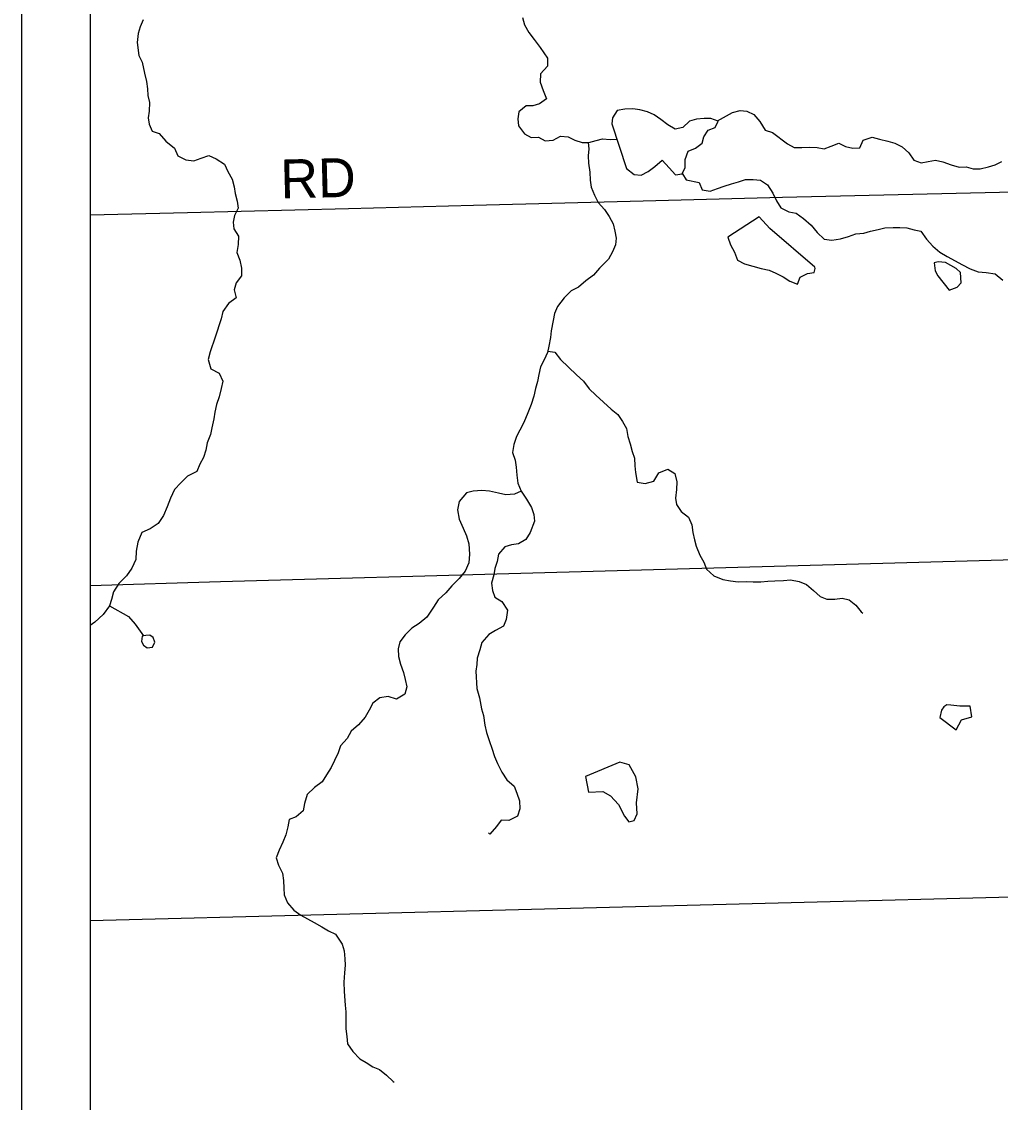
# Model space of a CAD drawing. Extents: x 0 to 34, y 0 to 22.
# Drawn here: x 3.344 to 4.771, y 17.033 to 18.608 of the extents above; entities that cross this region are included whole.
import ezdxf

# ---------------------------------------------------------------- set-up
doc = ezdxf.new("R2010")
doc.units = 0
for name, color, linetype in [('GM_X_Corporation', 7, 'Continuous'), ('GM_X_County_Road', 7, 'Continuous'), ('GM_X_County_Road_Text', 7, 'Continuous'), ('GM_X_Minor_Lake', 7, 'Continuous'), ('GM_X_Minor_River', 7, 'Continuous'), ('GM_X_Township_Road', 7, 'Continuous'), ('SH_Data', 7, 'Continuous')]:
    doc.layers.add(name, color=color, linetype=linetype)

msp = doc.modelspace()

# ---------------------------------------------------------------- linework, layer by layer
at = {"layer": 'GM_X_Corporation'}
msp.add_lwpolyline([(7.0169, 18.7868), (5.8701, 18.7643), (5.4919, 18.7569), (4.784, 18.7437), (3.4438, 18.7173), (3.4438, 13.5923), (3.5133, 13.5939), (4.9278, 13.619), (5.5741, 13.6306), (5.8662, 13.6357), (7.1049, 13.6572)], dxfattribs=at)
at = {"layer": 'GM_X_County_Road'}
for points in [[(3.4438, 18.3266), (3.5856, 18.3301), (3.8207, 18.3359), (4.003, 18.3408), (4.2501, 18.3469), (4.4534, 18.3521), (4.8125, 18.3605)], [(4.8283, 17.8248), (4.0896, 17.8044), (3.6337, 17.7914), (3.4438, 17.7857)]]:
    msp.add_lwpolyline(points, dxfattribs=at)
at = {"layer": 'GM_X_Minor_Lake'}
msp.add_line((4.1661, 17.5077), (4.1708, 17.4849), dxfattribs=at)
for points in [[(4.2259, 18.3942), (4.2373, 18.3855), (4.2472, 18.3845), (4.2575, 18.3895), (4.2673, 18.3968), (4.2779, 18.406), (4.2882, 18.3951), (4.2974, 18.3849), (4.3073, 18.3861), (4.3118, 18.3956), (4.3117, 18.407), (4.3158, 18.4192), (4.3268, 18.4239), (4.3366, 18.4308), (4.3388, 18.4403), (4.3452, 18.4499), (4.3554, 18.4538), (4.3595, 18.4633), (4.3488, 18.467), (4.3393, 18.4669), (4.3279, 18.4661), (4.318, 18.463), (4.3082, 18.4538), (4.2968, 18.4514), (4.2861, 18.4578), (4.2762, 18.4653), (4.2662, 18.4721), (4.2567, 18.4769), (4.2456, 18.4795), (4.2353, 18.4813), (4.2236, 18.4805), (4.2125, 18.4785), (4.2054, 18.4678), (4.2046, 18.4592)], [(4.2046, 18.4592), (4.2259, 18.3942)], [(4.501, 18.2481), (4.5006, 18.2505), (4.4351, 18.3066), (4.4197, 18.3235), (4.3736, 18.2939)], [(4.3736, 18.2939), (4.3775, 18.2829), (4.3833, 18.2719), (4.3879, 18.2606), (4.3983, 18.2549), (4.4105, 18.2516), (4.4223, 18.2483), (4.4341, 18.2457), (4.4436, 18.2413), (4.4547, 18.2364), (4.4643, 18.23), (4.4754, 18.2255), (4.4794, 18.2358), (4.49, 18.2409), (4.4999, 18.2425), (4.501, 18.2481)], [(4.6964, 18.2167), (4.7082, 18.221), (4.7142, 18.2275), (4.7133, 18.2423), (4.7068, 18.2483), (4.6911, 18.2573), (4.6808, 18.258), (4.6748, 18.2564), (4.676, 18.2447), (4.6799, 18.2375)], [(4.6799, 18.2375), (4.6964, 18.2167)], [(3.5196, 17.7123), (3.5189, 17.7047), (3.5216, 17.699), (3.5269, 17.6952), (3.5349, 17.6964), (3.5383, 17.7037), (3.5356, 17.7105), (3.5306, 17.7139), (3.5249, 17.7135)], [(3.5249, 17.7135), (3.5196, 17.7123)], [(4.7273, 17.6103), (4.7121, 17.6105), (4.6991, 17.612), (4.6931, 17.6123), (4.6889, 17.6092), (4.6855, 17.6046), (4.683, 17.594), (4.7067, 17.5759), (4.7146, 17.5904), (4.7297, 17.5947)], [(4.7297, 17.5947), (4.7273, 17.6103)], [(4.1708, 17.4849), (4.1917, 17.4858), (4.2028, 17.4798), (4.2144, 17.467), (4.2233, 17.45), (4.2294, 17.4417), (4.237, 17.4436), (4.2415, 17.4535), (4.2406, 17.4695), (4.2431, 17.49), (4.2395, 17.5071), (4.2298, 17.5249), (4.2161, 17.5286), (4.1661, 17.5077)]]:
    msp.add_lwpolyline(points, dxfattribs=at)
at = {"layer": 'GM_X_Minor_River'}
for points in [[(3.521, 18.6108), (3.5169, 18.6006), (3.514, 18.591), (3.5122, 18.5777), (3.5147, 18.5587), (3.5197, 18.5489), (3.5229, 18.5329), (3.526, 18.5208), (3.5276, 18.5102), (3.5281, 18.5007), (3.5301, 18.4904), (3.5298, 18.4775), (3.5284, 18.468), (3.53, 18.4585), (3.5343, 18.4483), (3.5442, 18.4453), (3.5542, 18.434), (3.5668, 18.4235), (3.5719, 18.4125), (3.5833, 18.4065), (3.5948, 18.4051), (3.6058, 18.4093), (3.6168, 18.4128), (3.6274, 18.4084), (3.6397, 18.4005), (3.6447, 18.3895), (3.6509, 18.3785), (3.6537, 18.3675), (3.6553, 18.3576), (3.6581, 18.3463), (3.6597, 18.3364), (3.6544, 18.3257), (3.6522, 18.3158), (3.6535, 18.3063), (3.66, 18.2954), (3.6598, 18.2832), (3.6576, 18.2718), (3.6622, 18.2604), (3.6643, 18.249), (3.6644, 18.2376), (3.6565, 18.2273), (3.6539, 18.2174), (3.6567, 18.2056), (3.6457, 18.1975), (3.6374, 18.1857), (3.6349, 18.175), (3.626, 18.1484), (3.6189, 18.1266), (3.616, 18.1156), (3.6199, 18.1023), (3.6318, 18.0956), (3.6372, 18.0842), (3.635, 18.0736), (3.6321, 18.0614), (3.628, 18.0499), (3.6254, 18.0389), (3.6244, 18.0294), (3.6211, 18.016), (3.6193, 18.0065), (3.6144, 17.9943), (3.6126, 17.9837), (3.6093, 17.9726), (3.6037, 17.9631), (3.5992, 17.9524), (3.5856, 17.9454), (3.5758, 17.9359), (3.5667, 17.9263), (3.5611, 17.9133), (3.5559, 17.9011), (3.5507, 17.8881), (3.5432, 17.8767), (3.5315, 17.869), (3.5194, 17.8636), (3.5134, 17.8494), (3.5109, 17.8365), (3.5106, 17.8243), (3.5046, 17.8114), (3.4967, 17.8003), (3.4854, 17.7892), (3.4779, 17.7769), (3.475, 17.7659), (3.472, 17.7564), (3.4626, 17.7441), (3.4505, 17.733), (3.4438, 17.7278)], [(4.0744, 18.6142), (4.0775, 18.6036), (4.0834, 18.5922), (4.0914, 18.582), (4.1003, 18.5703), (4.1107, 18.5548), (4.1108, 18.5434), (4.1006, 18.5323), (4.1, 18.5201), (4.1046, 18.5076), (4.1093, 18.4955), (4.0991, 18.4882), (4.0893, 18.4854), (4.0797, 18.4854), (4.0688, 18.4765), (4.0677, 18.4666), (4.0686, 18.4564), (4.0774, 18.4447), (4.087, 18.4394), (4.0977, 18.4399), (4.1072, 18.4343), (4.119, 18.4355), (4.13, 18.4413), (4.141, 18.4403), (4.1509, 18.4354), (4.1612, 18.4321), (4.1711, 18.4321), (4.1818, 18.4349), (4.1912, 18.4372), (4.2023, 18.4362), (4.2118, 18.437), (4.2118, 18.4371)], [(4.3588, 18.4636), (4.3807, 18.4756), (4.3917, 18.4788), (4.4016, 18.4777), (4.4119, 18.4729), (4.4207, 18.4627), (4.4281, 18.4502), (4.4388, 18.4465), (4.461, 18.4299), (4.4705, 18.4247), (4.4819, 18.4248), (4.4933, 18.4252), (4.504, 18.4246), (4.5143, 18.4228), (4.5245, 18.4266), (4.5359, 18.4309), (4.5454, 18.426), (4.5561, 18.4239), (4.5664, 18.4243), (4.5712, 18.4354), (4.5845, 18.4397), (4.5948, 18.4367), (4.607, 18.4338), (4.6173, 18.4308), (4.628, 18.4256), (4.6379, 18.4169), (4.6453, 18.406), (4.656, 18.4022), (4.6662, 18.4042), (4.6765, 18.4062), (4.6875, 18.4036), (4.6993, 18.3992), (4.7112, 18.3962), (4.7214, 18.3963), (4.7317, 18.3937), (4.7416, 18.3934), (4.7541, 18.3966), (4.7636, 18.3993), (4.7735, 18.4043)], [(4.17, 18.4321), (4.1712, 18.4226), (4.1702, 18.4127), (4.1706, 18.4021), (4.1727, 18.3888), (4.1731, 18.377), (4.1744, 18.3668), (4.1794, 18.3554), (4.1848, 18.3444), (4.1937, 18.3343), (4.2006, 18.324), (4.2068, 18.3135), (4.2088, 18.3028), (4.2108, 18.2926), (4.2101, 18.2827), (4.2056, 18.2728), (4.1997, 18.2617), (4.1868, 18.2487), (4.1778, 18.2387), (4.1669, 18.2303), (4.1559, 18.2211), (4.1453, 18.2156), (4.1351, 18.2057), (4.1253, 18.1931), (4.1209, 18.1828), (4.1191, 18.1725), (4.1162, 18.1573), (4.1151, 18.1477), (4.1126, 18.1352), (4.1107, 18.1257), (4.1059, 18.1154), (4.1007, 18.1051), (4.0981, 18.0936), (4.0963, 18.0837), (4.0933, 18.0734), (4.0908, 18.062), (4.0871, 18.0502), (4.0822, 18.038), (4.0763, 18.0239), (4.0703, 18.0128), (4.0654, 18.0033), (4.0617, 17.9918), (4.0599, 17.9801), (4.0635, 17.9691), (4.0651, 17.9588), (4.0663, 17.947), (4.0676, 17.9353), (4.0726, 17.9235), (4.0803, 17.9122), (4.0873, 17.8997), (4.0908, 17.8895), (4.092, 17.88), (4.0857, 17.8636), (4.0793, 17.8533), (4.0687, 17.8471), (4.0581, 17.8455), (4.0486, 17.8427), (4.0392, 17.832), (4.0374, 17.821), (4.0341, 17.8111), (4.0326, 17.8016), (4.0293, 17.7894), (4.0305, 17.7791), (4.034, 17.7693), (4.0444, 17.7629), (4.0525, 17.7504), (4.0503, 17.7367), (4.0466, 17.7268), (4.0352, 17.7206), (4.025, 17.7148), (4.0152, 17.703), (4.0123, 17.6923), (4.0082, 17.6805), (4.0075, 17.671), (4.0061, 17.6611), (4.0078, 17.636), (4.0114, 17.6224), (4.0146, 17.6064), (4.0177, 17.5969), (4.0194, 17.5825), (4.0217, 17.5719), (4.026, 17.559), (4.0295, 17.5491), (4.0334, 17.537), (4.0377, 17.5268), (4.0443, 17.5139), (4.0516, 17.5029), (4.062, 17.4939), (4.0663, 17.4833), (4.0702, 17.4723), (4.0703, 17.4609), (4.0669, 17.4502), (4.0544, 17.4437), (4.0434, 17.4443), (4.0366, 17.4348), (4.0268, 17.4237), (4.0249, 17.4256)], [(4.3075, 18.3865), (4.3131, 18.3774), (4.3322, 18.3738), (4.3364, 18.3628), (4.3479, 18.361), (4.3585, 18.3649), (4.3687, 18.3684), (4.379, 18.3715), (4.3896, 18.3746), (4.3998, 18.3781), (4.4108, 18.3782), (4.4215, 18.3771), (4.4318, 18.3704), (4.4392, 18.3583), (4.4446, 18.3469), (4.4512, 18.3367), (4.4626, 18.3307), (4.4737, 18.3289), (4.4844, 18.3214), (4.4955, 18.3116), (4.5043, 18.301), (4.5143, 18.2912), (4.5254, 18.2898), (4.5379, 18.2918), (4.55, 18.295), (4.5607, 18.2988), (4.5721, 18.2997), (4.5819, 18.3028), (4.5933, 18.3052), (4.6028, 18.3075), (4.615, 18.308), (4.6245, 18.3081), (4.6347, 18.3074), (4.6458, 18.3049), (4.6553, 18.3026), (4.6634, 18.2909), (4.673, 18.2811), (4.683, 18.2721), (4.6937, 18.2657), (4.7052, 18.2597), (4.7151, 18.2541), (4.7273, 18.2477), (4.7388, 18.2433), (4.7506, 18.2426), (4.7635, 18.2404), (4.775, 18.2314)], [(4.1112, 18.1279), (4.1214, 18.1265), (4.1298, 18.1159), (4.1529, 18.0933), (4.1632, 18.0839), (4.1717, 18.0729), (4.1813, 18.0635), (4.2035, 18.0432), (4.2135, 18.0353), (4.2204, 18.0254), (4.2258, 18.0152), (4.2282, 18.0035), (4.2314, 17.9928), (4.2345, 17.9815), (4.2376, 17.9716), (4.2381, 17.9606), (4.2393, 17.9507), (4.2417, 17.937), (4.2532, 17.9349), (4.2657, 17.9384), (4.2732, 17.9506), (4.2861, 17.956), (4.2964, 17.9493), (4.2995, 17.9375), (4.2989, 17.9261), (4.2975, 17.9136), (4.2991, 17.9041), (4.3056, 17.8942), (4.3164, 17.8856), (4.3214, 17.8746), (4.3226, 17.8636), (4.325, 17.853), (4.3278, 17.8435), (4.3332, 17.8306), (4.3386, 17.82), (4.3429, 17.8098), (4.3533, 17.8004), (4.3666, 17.7951), (4.3777, 17.7929), (4.3887, 17.7915), (4.4013, 17.792), (4.4108, 17.7917), (4.4218, 17.7918), (4.4321, 17.7926), (4.4423, 17.7931), (4.4549, 17.7936), (4.4651, 17.7944), (4.4777, 17.7919), (4.4884, 17.7878), (4.4987, 17.7787), (4.5087, 17.7704), (4.5182, 17.7663), (4.5297, 17.7661), (4.5407, 17.7677), (4.551, 17.7651), (4.5605, 17.7576), (4.5682, 17.7477), (4.5705, 17.7459)], [(4.0726, 17.9235), (4.0628, 17.9193), (4.0502, 17.9184), (4.0392, 17.9206), (4.0262, 17.9239), (4.0152, 17.9246), (4.0026, 17.9237), (3.9928, 17.9214), (3.9818, 17.9087), (3.9797, 17.8965), (3.9821, 17.8829), (3.9879, 17.8696), (3.9926, 17.8586), (3.9961, 17.8469), (3.997, 17.8321), (3.9959, 17.8191), (3.9907, 17.8073), (3.9821, 17.7966), (3.9715, 17.7855), (3.9625, 17.7755), (3.9515, 17.7652), (3.9444, 17.7545), (3.935, 17.7403), (3.9237, 17.7307), (3.9127, 17.7238), (3.9033, 17.7142), (3.8954, 17.7043), (3.8932, 17.694), (3.8937, 17.6826), (3.8965, 17.6716), (3.9008, 17.6595), (3.9031, 17.6492), (3.9055, 17.6386), (3.9029, 17.6276), (3.8908, 17.6206), (3.8786, 17.6243), (3.8665, 17.6227), (3.8563, 17.6146), (3.8507, 17.6047), (3.8447, 17.5944), (3.8353, 17.5833), (3.8247, 17.5741), (3.8187, 17.5634), (3.8089, 17.5523), (3.8056, 17.5424), (3.8, 17.5309), (3.7955, 17.521), (3.7887, 17.5103), (3.7824, 17.5), (3.771, 17.4916), (3.7601, 17.4816), (3.7564, 17.4682), (3.7546, 17.4576), (3.7444, 17.4488), (3.7342, 17.4449), (3.732, 17.4342), (3.7294, 17.4228), (3.7246, 17.4121), (3.7194, 17.4003), (3.7153, 17.3892), (3.7184, 17.3786), (3.7242, 17.3669), (3.7258, 17.3562), (3.7263, 17.3452), (3.7268, 17.3354), (3.7314, 17.3236), (3.7407, 17.313), (3.751, 17.3055), (3.7609, 17.3003), (3.7705, 17.295), (3.7816, 17.2887), (3.7915, 17.283), (3.8018, 17.2782), (3.8115, 17.2634), (3.8142, 17.2539), (3.8151, 17.2422), (3.8155, 17.2327), (3.8145, 17.2216), (3.8139, 17.2079), (3.8144, 17.1946), (3.8157, 17.1745), (3.8169, 17.1646), (3.8166, 17.1517), (3.8168, 17.1399), (3.818, 17.1289), (3.8192, 17.1183), (3.8269, 17.1069), (3.8369, 17.0964), (3.8465, 17.0908), (3.856, 17.0844), (3.8656, 17.0806), (3.8759, 17.0724), (3.8855, 17.0633), (3.887, 17.0622)], [(3.472, 17.7564), (3.4995, 17.741), (3.5095, 17.7297), (3.5215, 17.7127)]]:
    msp.add_lwpolyline(points, dxfattribs=at)
at = {"layer": 'GM_X_Township_Road'}
msp.add_line((3.4438, 17.2977), (4.842, 17.3339), dxfattribs=at)
at = {"layer": 'SH_Data'}
for p, q in [((3.3438, 20.0239), (3.3438, 13.0239)), ((3.4438, 19.9239), (3.4438, 13.1239))]:
    msp.add_line(p, q, dxfattribs=at)

# ---------------------------------------------------------------- texts
at = {"layer": 'GM_X_County_Road_Text'}
msp.add_text('RD', height=0.05682, rotation=1.4806, dxfattribs=at).set_placement((3.722, 18.3502))

doc.saveas('drawing.dxf')
